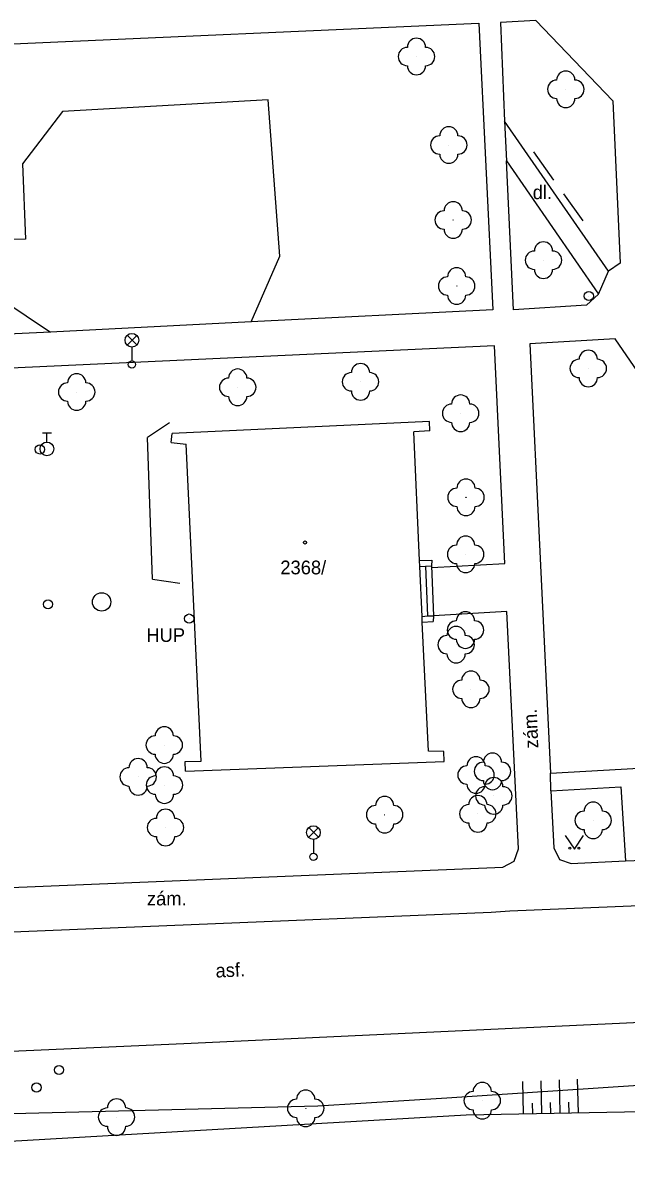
# Model space of a CAD drawing. Extents: x -737812 to -729375, y -1123000 to -1115500.
# Drawn here: x -736468.7 to -736435.6, y -1118316.3 to -1118253.9 of the extents above; entities that cross this region are included whole.
import ezdxf

# ---------------------------------------------------------------- set-up
doc = ezdxf.new("R2010")
doc.units = 0
for name, color, linetype in [('Doplněk polohopisu', 7, 'Continuous'), ('Doplňkové značky', 7, 'Continuous'), ('Hranice - ploty_ zdi', 7, 'Continuous'), ('Komunikace', 7, 'Continuous'), ('Pomocné popisy', 7, 'Continuous'), ('Popisy povr_ zn_ inž_ sítí', 7, 'Continuous'), ('Povr_ zn_ inž_ sítí - el_', 7, 'Continuous'), ('Povr_ zn_ inž_ sítí - kan_', 7, 'Continuous'), ('Povr_ zn_ inž_ sítí - pl_', 7, 'Continuous'), ('Povr_ zn_ inž_ sítí - vod_', 7, 'Continuous'), ('Stavební objekty', 7, 'Continuous'), ('Výškopis', 7, 'Continuous'), ('Zeleň', 7, 'Continuous'), ('Značky druhů budov', 7, 'Continuous'), ('Značky druhů pozemků', 7, 'Continuous'), ('Čísla popisná', 7, 'Continuous')]:
    doc.layers.add(name, color=color, linetype=linetype)

msp = doc.modelspace()

# ---------------------------------------------------------------- linework, layer by layer
at = {"layer": 'Doplněk polohopisu'}
for p, q in [((-736502.49, -1118256.47), (-736443.71, -1118253.87)), ((-736442.3, -1118259.24), (-736442.2, -1118261.4)), ((-736437.16, -1118268.7), (-736436.61, -1118267.44)), ((-736439.76, -1118295.87), (-736439.79, -1118294.9)), ((-736435.69, -1118299.69), (-736432.78, -1118299.59))]:
    msp.add_line(p, q, dxfattribs=at)
for points in [[(-736440.59, -1118253.72), (-736442.53, -1118253.84), (-736442.3, -1118259.24)], [(-736440.59, -1118253.72), (-736436.37, -1118258.12), (-736435.98, -1118267.01), (-736436.61, -1118267.44), (-736442.3, -1118259.24)], [(-736443.71, -1118253.87), (-736442.95, -1118269.55), (-736456.16, -1118270.21), (-736467.15, -1118270.77), (-736497.77, -1118272.22), (-736500.64, -1118267.69), (-736500.74, -1118267.18), (-736493.53, -1118266.7)], [(-736456.16, -1118270.21), (-736454.6, -1118266.62), (-736455.24, -1118258.06), (-736466.48, -1118258.7), (-736468.67, -1118261.57), (-736468.51, -1118265.68), (-736475.04, -1118265.83), (-736475.12, -1118261.81), (-736477.2, -1118259.85), (-736483.41, -1118260.22), (-736483.04, -1118267.17), (-736480.88, -1118269.44), (-736469.8, -1118268.99), (-736467.15, -1118270.77)], [(-736442.2, -1118261.4), (-736437.16, -1118268.7), (-736437.82, -1118269.29), (-736441.81, -1118269.55), (-736442.2, -1118261.4)], [(-736439.79, -1118294.9), (-736433.02, -1118294.51), (-736432.78, -1118299.59), (-736418.12, -1118298.93), (-736417.69, -1118298.53), (-736417.89, -1118297.87), (-736436.25, -1118271.14), (-736440.92, -1118271.42), (-736439.79, -1118294.9)], [(-736446.28, -1118283.65), (-736442.28, -1118283.43), (-736442.85, -1118271.53), (-736496.58, -1118274.01)], [(-736496.58, -1118274.01), (-736479.04, -1118301.55), (-736442.39, -1118300.03)], [(-736442.39, -1118300.03), (-736441.78, -1118299.71), (-736441.53, -1118299.03), (-736442.17, -1118286.06), (-736446.19, -1118286.29)], [(-736439.76, -1118295.87), (-736435.94, -1118295.64), (-736435.69, -1118299.69)], [(-736439.76, -1118295.87), (-736439.6, -1118298.99), (-736439.29, -1118299.62), (-736438.66, -1118299.83), (-736435.69, -1118299.69)]]:
    msp.add_lwpolyline(points, dxfattribs=at)
at = {"layer": 'Doplňkové značky'}
for radius in [0.25, 0.0005]:
    msp.add_circle((-736437.691, -1118268.8), radius, dxfattribs=at)
at = {"layer": 'Hranice - ploty_ zdi'}
for p, q in [((-736440.71, -1118260.92), (-736439.63, -1118262.47)), ((-736439.07, -1118263.21), (-736438.02, -1118264.69))]:
    msp.add_line(p, q, dxfattribs=at)
for points in [[(-736460.64, -1118275.74), (-736461.84, -1118276.54)], [(-736461.56, -1118284.28), (-736461.84, -1118276.54)], [(-736446.95, -1118283.26), (-736446.28, -1118283.25)], [(-736446.94, -1118283.59), (-736446.62, -1118283.58), (-736446.3, -1118283.56)], [(-736446.62, -1118283.58), (-736446.51, -1118286.3)], [(-736446.28, -1118283.25), (-736446.3, -1118283.56)], [(-736446.3, -1118283.56), (-736446.19, -1118286.29)], [(-736461.56, -1118284.28), (-736460.07, -1118284.5)], [(-736446.81, -1118286.32), (-736446.51, -1118286.3), (-736446.19, -1118286.29)], [(-736446.8, -1118286.63), (-736446.2, -1118286.6)], [(-736446.19, -1118286.29), (-736446.2, -1118286.6)], [(-736404.73, -1118312.78), (-736419.4, -1118313.13), (-736444.41, -1118313.61)], [(-736444.41, -1118313.61), (-736490.21, -1118316.24), (-736494.13, -1118316.46)]]:
    msp.add_lwpolyline(points, dxfattribs=at)
at = {"layer": 'Komunikace'}
for points in [[(-736400.68, -1118302.12), (-736401.85, -1118302.4), (-736402.74, -1118302.47), (-736405.69, -1118302.21), (-736408.34, -1118301.03), (-736412.01, -1118301.15), (-736413.02, -1118301.2), (-736429.04, -1118301.88), (-736430.04, -1118301.95), (-736442.01, -1118302.44), (-736443.03, -1118302.52), (-736478.54, -1118303.97), (-736491.96, -1118304.63), (-736492.94, -1118304.71), (-736501.96, -1118305.09), (-736502.96, -1118305.13), (-736535.58, -1118306.56), (-736558.89, -1118307.58), (-736559.87, -1118307.64), (-736568.86, -1118308.05), (-736569.85, -1118308.09), (-736600.81, -1118309.42)], [(-736497.19, -1118311.34), (-736459.45, -1118309.67), (-736405.96, -1118307.16)]]:
    msp.add_lwpolyline(points, dxfattribs=at)
at = {"layer": 'Povr_ zn_ inž_ sítí - el_'}
for p, q in [((-736462.954, -1118271.478), (-736462.426, -1118270.95)), ((-736462.418, -1118271.475), (-736462.946, -1118270.946)), ((-736462.69, -1118271.59), (-736462.69, -1118272.34)), ((-736453.024, -1118298.408), (-736452.496, -1118297.88)), ((-736452.488, -1118298.405), (-736453.016, -1118297.876)), ((-736452.76, -1118298.52), (-736452.76, -1118299.27))]:
    msp.add_line(p, q, dxfattribs=at)
for centre, radius in [((-736462.69, -1118271.215), 0.375), ((-736462.69, -1118272.54), 0.2), ((-736452.76, -1118298.145), 0.375), ((-736452.76, -1118299.47), 0.2)]:
    msp.add_circle(centre, radius, dxfattribs=at)
at = {"layer": 'Povr_ zn_ inž_ sítí - kan_'}
msp.add_circle((-736464.35, -1118285.53), 0.5, dxfattribs=at)
at = {"layer": 'Povr_ zn_ inž_ sítí - pl_'}
for radius in [0.25, 0.0005]:
    msp.add_circle((-736459.56, -1118286.441), radius, dxfattribs=at)
at = {"layer": 'Povr_ zn_ inž_ sítí - vod_'}
for p, q in [((-736467.59, -1118276.285), (-736467.09, -1118276.285)), ((-736467.34, -1118276.785), (-736467.34, -1118276.285))]:
    msp.add_line(p, q, dxfattribs=at)
for centre, radius in [((-736467.34, -1118277.16), 0.375), ((-736467.73, -1118277.19), 0.25), ((-736467.28, -1118285.66), 0.25), ((-736466.68, -1118311.13), 0.25), ((-736467.91, -1118312.09), 0.25)]:
    msp.add_circle(centre, radius, dxfattribs=at)
at = {"layer": 'Stavební objekty'}
for points in [[(-736446.41, -1118275.67), (-736460.49, -1118276.31)], [(-736446.38, -1118276.18), (-736447.27, -1118276.22)], [(-736446.47, -1118293.69), (-736446.8, -1118286.63), (-736446.81, -1118286.32), (-736446.94, -1118283.59), (-736446.95, -1118283.26), (-736447.27, -1118276.22)], [(-736446.38, -1118276.18), (-736446.41, -1118275.67)], [(-736460.55, -1118276.81), (-736460.49, -1118276.31)], [(-736460.55, -1118276.81), (-736459.72, -1118276.91)], [(-736458.9, -1118294.24), (-736459.72, -1118276.91)], [(-736445.63, -1118293.71), (-736446.47, -1118293.69)], [(-736445.6, -1118294.26), (-736445.63, -1118293.71)], [(-736459.78, -1118294.26), (-736458.9, -1118294.24)], [(-736459.75, -1118294.79), (-736459.78, -1118294.26)], [(-736459.75, -1118294.79), (-736445.6, -1118294.26)]]:
    msp.add_lwpolyline(points, dxfattribs=at)
at = {"layer": 'Výškopis'}
for points in [[(-736441.26, -1118313.54), (-736441.3, -1118311.76)], [(-736440.26, -1118313.52), (-736440.3, -1118311.72)], [(-736439.26, -1118313.5), (-736439.3, -1118311.68)], [(-736438.26, -1118313.48), (-736438.3, -1118311.64)], [(-736440.76, -1118313.53), (-736440.78, -1118312.94)], [(-736439.76, -1118313.51), (-736439.78, -1118312.92)], [(-736438.76, -1118313.49), (-736438.78, -1118312.9)]]:
    msp.add_lwpolyline(points, dxfattribs=at)
at = {"layer": 'Zeleň'}
for points in [[(-736432.77, -1118311.83), (-736445.46, -1118312.68), (-736452.51, -1118313.12)], [(-736452.51, -1118313.12), (-736470.71, -1118313.57)]]:
    msp.add_lwpolyline(points, dxfattribs=at)
for centre in [(-736447.12, -1118255.7), (-736438.95, -1118257.49), (-736445.35, -1118260.54), (-736445.11, -1118264.64), (-736440.17, -1118266.84), (-736444.92, -1118268.25), (-736437.72, -1118272.76), (-736450.18, -1118273.49), (-736465.71, -1118274.05), (-736456.9, -1118273.79), (-736444.7, -1118275.21), (-736444.41, -1118279.81), (-736444.43, -1118282.93), (-736444.44, -1118287.07), (-736444.95, -1118287.87), (-736444.14, -1118290.31), (-736460.92, -1118293.36), (-736442.96, -1118294.8), (-736462.35, -1118295.1), (-736460.91, -1118295.55), (-736443.86, -1118295), (-736442.89, -1118296.14), (-736448.86, -1118297.17), (-736443.76, -1118297.12), (-736437.45, -1118297.48), (-736460.85, -1118297.87), (-736443.52, -1118312.81), (-736463.53, -1118313.71), (-736453.18, -1118313.23)]:
    msp.add_circle(centre, 0.0005, dxfattribs=at)
for centre, start, end in [((-736447.12, -1118255.2), 360, 179.99999), ((-736447.62, -1118255.7), 89.99999, 269.99999), ((-736446.62, -1118255.7), 270, 89.99999), ((-736447.12, -1118256.2), 179.99999, 359.99999), ((-736438.95, -1118256.99), 360, 179.99999), ((-736439.45, -1118257.49), 89.99999, 269.99999), ((-736438.45, -1118257.49), 270, 89.99999), ((-736438.95, -1118257.99), 179.99999, 359.99999), ((-736445.35, -1118260.04), 360, 179.99999), ((-736445.85, -1118260.54), 89.99999, 269.99999), ((-736444.85, -1118260.54), 270, 89.99999), ((-736445.35, -1118261.04), 179.99999, 359.99999), ((-736445.11, -1118264.14), 360, 179.99999), ((-736445.61, -1118264.64), 89.99999, 269.99999), ((-736444.61, -1118264.64), 270, 89.99999), ((-736445.11, -1118265.14), 179.99999, 359.99999), ((-736440.17, -1118266.34), 360, 179.99999), ((-736440.67, -1118266.84), 89.99999, 269.99999), ((-736439.67, -1118266.84), 270, 89.99999), ((-736444.92, -1118267.75), 360, 179.99999), ((-736440.17, -1118267.34), 179.99999, 359.99999), ((-736445.42, -1118268.25), 89.99999, 269.99999), ((-736444.42, -1118268.25), 270, 89.99999), ((-736444.92, -1118268.75), 179.99999, 359.99999), ((-736437.72, -1118272.26), 360, 179.99999), ((-736450.18, -1118272.99), 360, 179.99999), ((-736438.22, -1118272.76), 89.99999, 269.99999), ((-736437.22, -1118272.76), 270, 89.99999), ((-736465.71, -1118273.55), 360, 179.99999), ((-736456.9, -1118273.29), 360, 179.99999), ((-736450.68, -1118273.49), 89.99999, 269.99999), ((-736449.68, -1118273.49), 270, 89.99999), ((-736466.21, -1118274.05), 89.99999, 269.99999), ((-736465.21, -1118274.05), 270, 89.99999), ((-736457.4, -1118273.79), 89.99999, 269.99999), ((-736456.4, -1118273.79), 270, 89.99999), ((-736437.72, -1118273.26), 179.99999, 359.99999), ((-736456.9, -1118274.29), 179.99999, 359.99999), ((-736450.18, -1118273.99), 179.99999, 359.99999), ((-736444.7, -1118274.71), 360, 179.99999), ((-736465.71, -1118274.55), 179.99999, 359.99999), ((-736445.2, -1118275.21), 89.99999, 269.99999), ((-736444.2, -1118275.21), 270, 89.99999), ((-736444.7, -1118275.71), 179.99999, 359.99999), ((-736444.91, -1118279.81), 89.99999, 269.99999), ((-736444.41, -1118279.31), 360, 179.99999), ((-736443.91, -1118279.81), 270, 89.99999), ((-736444.41, -1118280.31), 179.99999, 359.99999), ((-736444.93, -1118282.93), 89.99999, 269.99999), ((-736444.43, -1118282.43), 360, 179.99999), ((-736443.93, -1118282.93), 270, 89.99999), ((-736444.43, -1118283.43), 179.99999, 359.99999), ((-736444.44, -1118286.57), 360, 179.99999), ((-736444.94, -1118287.07), 89.99999, 269.99999), ((-736443.94, -1118287.07), 270, 89.99999), ((-736445.45, -1118287.87), 89.99999, 269.99999), ((-736444.95, -1118287.37), 360, 179.99999), ((-736444.45, -1118287.87), 270, 89.99999), ((-736444.44, -1118287.57), 179.99999, 359.99999), ((-736444.95, -1118288.37), 179.99999, 359.99999), ((-736444.14, -1118289.81), 360, 179.99999), ((-736444.64, -1118290.31), 89.99999, 269.99999), ((-736443.64, -1118290.31), 270, 89.99999), ((-736444.14, -1118290.81), 179.99999, 359.99999), ((-736460.92, -1118292.86), 360, 179.99999), ((-736461.42, -1118293.36), 89.99999, 269.99999), ((-736460.42, -1118293.36), 270, 89.99999), ((-736462.35, -1118294.6), 360, 179.99999), ((-736460.92, -1118293.86), 179.99999, 359.99999), ((-736443.86, -1118294.5), 360, 179.99999), ((-736443.46, -1118294.8), 89.99999, 269.99999), ((-736442.96, -1118294.3), 360, 179.99999), ((-736442.46, -1118294.8), 270, 89.99999), ((-736462.85, -1118295.1), 89.99999, 269.99999), ((-736461.85, -1118295.1), 270, 89.99999), ((-736460.91, -1118295.05), 360, 179.99999), ((-736444.36, -1118295), 89.99999, 269.99999), ((-736443.36, -1118295), 270, 89.99999), ((-736462.35, -1118295.6), 179.99999, 359.99999), ((-736461.41, -1118295.55), 89.99999, 269.99999), ((-736460.41, -1118295.55), 270, 89.99999), ((-736443.86, -1118295.5), 179.99999, 359.99999), ((-736442.96, -1118295.3), 179.99999, 359.99999), ((-736442.89, -1118295.64), 360, 179.99999), ((-736460.91, -1118296.05), 179.99999, 359.99999), ((-736448.86, -1118296.67), 360, 179.99999), ((-736443.76, -1118296.62), 360, 179.99999), ((-736443.39, -1118296.14), 89.99999, 269.99999), ((-736442.39, -1118296.14), 270, 89.99999), ((-736449.36, -1118297.17), 89.99999, 269.99999), ((-736448.36, -1118297.17), 270, 89.99999), ((-736444.26, -1118297.12), 89.99999, 269.99999), ((-736442.89, -1118296.64), 179.99999, 359.99999), ((-736443.26, -1118297.12), 270, 89.99999), ((-736437.45, -1118296.98), 360, 179.99999), ((-736461.35, -1118297.87), 89.99999, 269.99999), ((-736460.85, -1118297.37), 360, 179.99999), ((-736460.35, -1118297.87), 270, 89.99999), ((-736437.95, -1118297.48), 89.99999, 269.99999), ((-736436.95, -1118297.48), 270, 89.99999), ((-736448.86, -1118297.67), 179.99999, 359.99999), ((-736443.76, -1118297.62), 179.99999, 359.99999), ((-736437.45, -1118297.98), 179.99999, 359.99999), ((-736460.85, -1118298.37), 179.99999, 359.99999), ((-736443.52, -1118312.31), 360, 179.99999), ((-736453.18, -1118312.73), 360, 179.99999), ((-736444.02, -1118312.81), 89.99999, 269.99999), ((-736443.02, -1118312.81), 270, 89.99999), ((-736463.53, -1118313.21), 360, 179.99999), ((-736453.68, -1118313.23), 89.99999, 269.99999), ((-736452.68, -1118313.23), 270, 89.99999), ((-736464.03, -1118313.71), 89.99999, 269.99999), ((-736463.03, -1118313.71), 270, 89.99999), ((-736443.52, -1118313.31), 179.99999, 359.99999), ((-736463.53, -1118314.21), 179.99999, 359.99999), ((-736453.18, -1118313.73), 179.99999, 359.99999)]:
    msp.add_arc(centre, 0.5, start, end, dxfattribs=at)
at = {"layer": 'Značky druhů budov'}
msp.add_circle((-736453.22, -1118282.28), 0.0875, dxfattribs=at)
at = {"layer": 'Značky druhů pozemků'}
msp.add_lwpolyline([(-736438.98, -1118298.3), (-736438.48, -1118299.05), (-736437.98, -1118298.3)], dxfattribs=at)
for centre in [(-736438.73, -1118299), (-736438.23, -1118299)]:
    msp.add_circle(centre, 0.05, dxfattribs=at)

# ---------------------------------------------------------------- texts
at = {"layer": 'Pomocné popisy'}
for s, p in [('dl.', (-736440.76, -1118263.5)), ('zám.', (-736461.87, -1118302.13))]:
    msp.add_text(s, height=0.75, dxfattribs=at).set_placement(p)
for s, rotation, p in [('zám.', 92.43521, (-736440.45, -1118293.53)), ('asf.', 2.59054, (-736458.1, -1118306.08))]:
    msp.add_text(s, height=0.75, rotation=rotation, dxfattribs=at).set_placement(p)
at = {"layer": 'Popisy povr_ zn_ inž_ sítí'}
msp.add_text('HUP', height=0.75, dxfattribs=at).set_placement((-736461.9, -1118287.72))
at = {"layer": 'Čísla popisná'}
msp.add_text('2368/', height=0.75, rotation=359.93113, dxfattribs=at).set_placement((-736454.57, -1118284.02))

doc.saveas('drawing.dxf')
